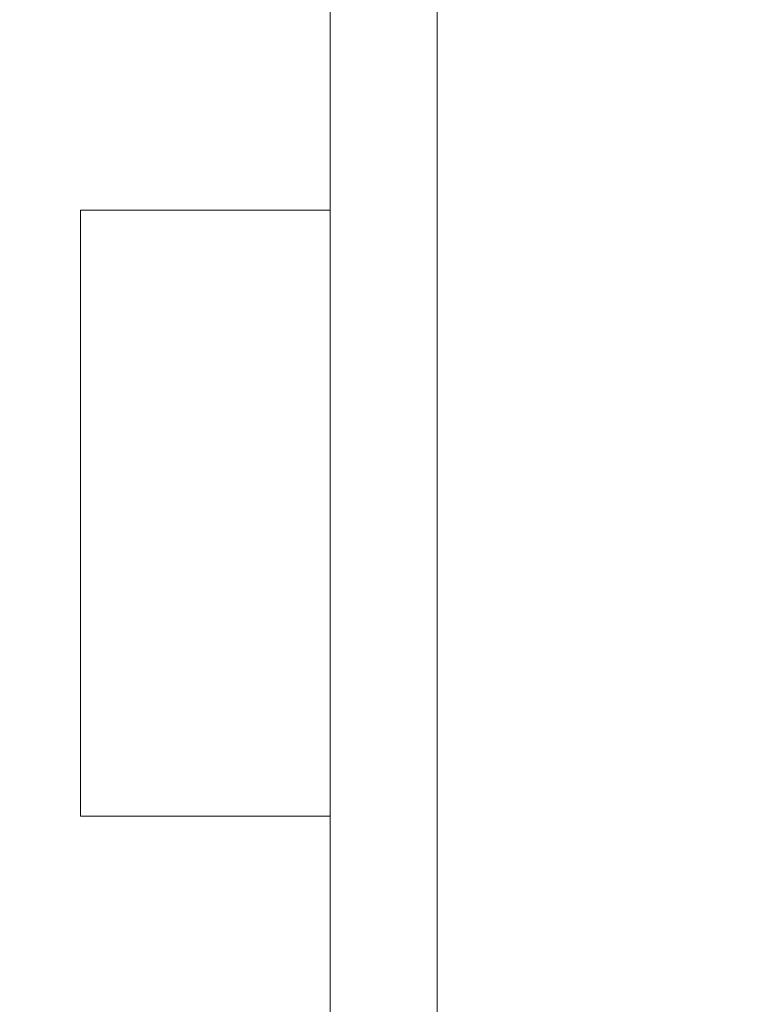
# Model space of a CAD drawing. Header units: metres. Extents: x -3.6 to 90.7, y -11.1 to 18.
# Tile 446 of 656: x 29.583 to 29.785, y 11.82 to 12.096. Entities that reach past the tile are written whole.
import ezdxf

# ---------------------------------------------------------------- set-up
doc = ezdxf.new("R2010")
doc.units = ezdxf.units.M
doc.header["$MEASUREMENT"] = 0
doc.linetypes.add('Wipeout_Contour', pattern=[1, 0, -1])
doc.layers.add('152 - Bemaßung_ Beschriftung.Ausbau', color=7, linetype='Continuous')
doc.layers.add('701 - Einrichtung.Möbel', color=7, linetype='Continuous')
doc.styles.add('ERSTELLTER_STIL_2', font='txt')
doc.dimstyles.new('ERSTELLTER_STIL__3', dxfattribs={"dimtxt": 0.1, "dimasz": 0.0532, "dimexe": 0.18, "dimexo": 0.0625, "dimgap": 0, "dimtad": 1, "dimtih": 1, "dimtoh": 1, "dimzin": 0, "dimdsep": 46, "dimtxsty": 'ERSTELLTER_STIL_2', "dimblk": 'ARROWHEAD_2', "dimblk1": 'ARROWHEAD_2', "dimblk2": 'ARROWHEAD_2', "dimcen": 0.09, "dimse1": 1, "dimse2": 1, "dimclrd": 7, "dimclre": 7, "dimclrt": 7, "dimazin": 0, "dimtfac": 1, "dimtdec": 4, "dimtmove": 0, "dimatfit": 3, "dimfxl": 1, "dimtolj": 1, "dimtzin": 0, "dimarcsym": 0})

# ---------------------------------------------------------------- blocks, each defined once
blk = doc.blocks.new('*D266')
at = {"layer": '152 - Bemaßung_ Beschriftung.Ausbau', "color": 7, "linetype": 'Continuous', "lineweight": 5}
for p, q in [((29.39997, 15.3025), (29.39997, 15.4075)), ((32.84997, 15.3025), (32.84997, 15.4075)), ((29.42018, 15.39), (29.37977, 15.32)), ((32.87018, 15.39), (32.82977, 15.32)), ((29.39997, 15.355), (32.84997, 15.355))]:
    blk.add_line(p, q, dxfattribs=at)
at = {"layer": '152 - Bemaßung_ Beschriftung.Ausbau', "color": 7, "lineweight": 5, "char_height": 0.1, "attachment_point": 7, "style": 'ERSTELLTER_STIL_2'}
for s, insert in [('\\A1;{\\pql;\\fArial|b0|i0|c0|p38;3,45}', (30.91606, 15.375)), ('\\A1;{\\pql;\\fArial|b0|i0|c0|p38;15}', (32.67797, 15.375))]:
    blk.add_mtext(s, dxfattribs=dict(at, insert=insert))
blk = doc.blocks.new('ARROWHEAD_2')
at = {"color": 0, "linetype": 'Continuous', "lineweight": 0}
for p, q in [((-0.3781, -0.655), (0.3781, 0.655)), ((0, 0), (-1, 0))]:
    blk.add_line(p, q, dxfattribs=at)

msp = doc.modelspace()

# ---------------------------------------------------------------- wipeouts: each hides what was drawn before it
at = {"color": 254, "linetype": 'Wipeout_Contour', "lineweight": 0, "ltscale": 195.538473}
msp.add_wipeout([(29.39997, 10.68998), (31.59997, 10.68998), (31.59997, 11.48998), (30.19997, 11.48998), (30.19997, 12.68998), (29.39997, 12.68998)], dxfattribs=at).dxf.layer = '701 - Einrichtung.Möbel'

# ---------------------------------------------------------------- next in the draw order: wipeouts: each hides what was drawn before it
at = {"color": 254, "linetype": 'Wipeout_Contour', "lineweight": 0, "ltscale": 128.026648}
msp.add_wipeout([(29.69989, 11.55784), (29.69989, 12.35784), (29.66989, 12.35784), (29.66989, 11.55784)], dxfattribs=at).dxf.layer = '701 - Einrichtung.Möbel'

# ---------------------------------------------------------------- next in the draw order: linework, layer by layer
at = {"layer": '701 - Einrichtung.Möbel', "color": 7, "linetype": 'Continuous', "lineweight": 5, "flags": 128}
msp.add_lwpolyline([(29.69989, 11.55784), (29.69989, 12.35784), (29.66989, 12.35784), (29.66989, 11.55784)], close=True, dxfattribs=at)

# ---------------------------------------------------------------- next in the draw order: wipeouts: each hides what was drawn before it
at = {"color": 254, "linetype": 'Wipeout_Contour', "lineweight": 0, "ltscale": 127.83935}
msp.add_wipeout([(29.66989, 12.04284), (29.59989, 12.04284), (29.59989, 11.87284), (29.66989, 11.87284)], dxfattribs=at).dxf.layer = '701 - Einrichtung.Möbel'

# ---------------------------------------------------------------- next in the draw order: linework, layer by layer
at = {"layer": '701 - Einrichtung.Möbel', "color": 7, "linetype": 'Continuous', "lineweight": 5, "flags": 128}
msp.add_lwpolyline([(29.66989, 12.04284), (29.59989, 12.04284), (29.59989, 11.87284), (29.66989, 11.87284)], close=True, dxfattribs=at)

# ---------------------------------------------------------------- next in the draw order: dimensions: what is measured, and where the dimension line sits
at = {"layer": '152 - Bemaßung_ Beschriftung.Ausbau', "color": 7, "linetype": 'Continuous', "lineweight": 5}
dim = msp.add_linear_dim(base=(32.84997, 15.355), p1=(29.39997, 10.60999), p2=(32.84997, 10.74998), dimstyle='ERSTELLTER_STIL__3', dxfattribs=at)
dim.commit()
dim.dimension.update_dxf_attribs({"geometry": '*D266', "text_midpoint": (31.04594, 15.425), "dimtype": 160})

doc.saveas('drawing.dxf')
